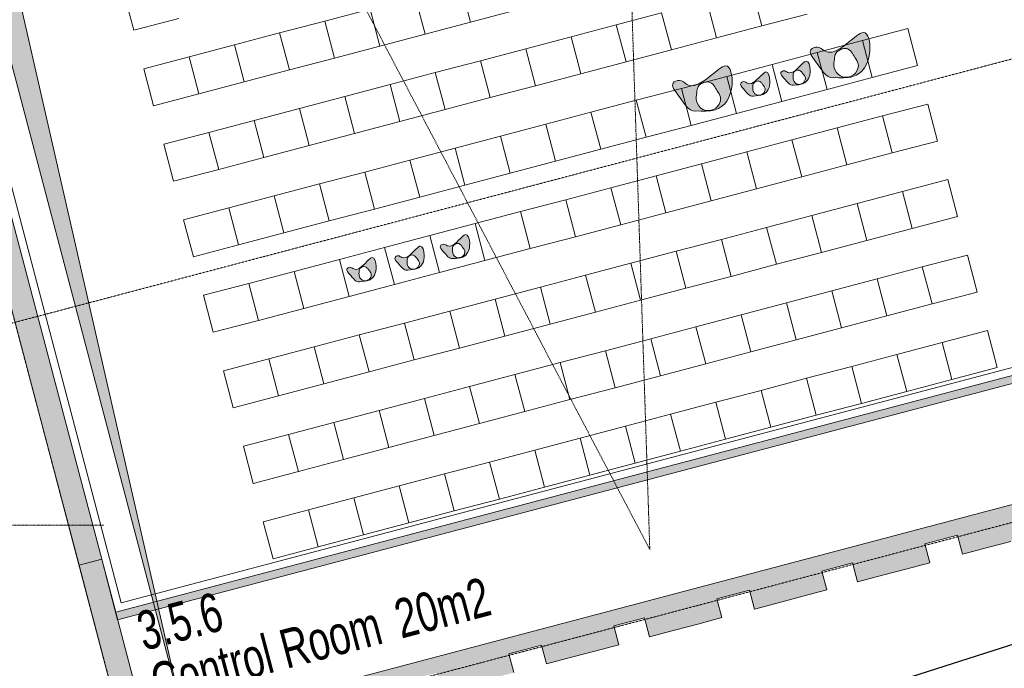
# Model space of a CAD drawing. Header units: millimetres. Extents: x -409347 to -76892, y 286088 to 1850972.
# Tile 326 of 364: x -219567 to -206947, y 1279518 to 1287825. Entities that reach past the tile are written whole.
import ezdxf

# ---------------------------------------------------------------- set-up
doc = ezdxf.new("R2010")
doc.units = ezdxf.units.MM
doc.linetypes.add('DGN Style 2', pattern=[3.08948, 1.853688, -1.235792])
doc.linetypes.add('DGN Style 4', pattern=[4.946257, 2.471584, -1.235792, 0.003089, -1.235792])
for name, color, linetype, lineweight in [('A_BU_CONCRETE_S_FILL', 7, 'Continuous', 0), ('A_BU_PIERCING-DOWN', 7, 'Continuous', 0), ('A_P_ALLG_RWO_X_X', 20, 'Continuous', 30), ('A_P_AUSA_STR_X_X', 251, 'Continuous', 0), ('A_P_ERSC_TRE_A_X', 251, 'Continuous', 0), ('A_P_WAND_BET_A_X', 25, 'Continuous', 0), ('A_P_WAND_BET_V_X', 131, 'DGN Style 2', 0), ('W_TEXT1', 251, 'Continuous', 13), ('Y_MENSCHEN (VOR GLAS)', 30, 'Continuous', 0), ('Z_RAUMSTEMPEL', 251, 'Continuous', 0)]:
    doc.layers.add(name, color=color, linetype=linetype, lineweight=lineweight)
doc.layers.add('A_P_ACHS_HAR_X_X', color=70, linetype='DGN Style 4', lineweight=0, transparency=0.7)
doc.styles.add('HPP200-25', font='arial.ttf', dxfattribs={"width": 0.7, "height": 0.5})

msp = doc.modelspace()

# ---------------------------------------------------------------- hatches: boundary and pattern name
at = {"layer": 'A_BU_CONCRETE_S_FILL', "ltscale": 4.744342, "extrusion": (0, 0, -1)}
msp.add_hatch(color=256, dxfattribs=at).paths.add_polyline_path([(210675, 1306280), (210861, 1306983), (210860, 1306983), (210931, 1307251), (210931, 1307251), (210957, 1307348), (211551, 1307191), (211525, 1307095), (211940, 1306985), (211966, 1307082), (212896, 1306836), (212871, 1306739), (213261, 1306636), (213287, 1306733), (214216, 1306488), (214191, 1306391), (214608, 1306281), (214633, 1306378), (215562, 1306132), (215536, 1306036), (215929, 1305932), (215954, 1306029), (216882, 1305784), (216856, 1305687), (217275, 1305577), (217301, 1305673), (218227, 1305429), (218202, 1305332), (218596, 1305228), (218622, 1305325), (219547, 1305080), (219522, 1304984), (219943, 1304873), (219968, 1304969), (220893, 1304725), (220867, 1304629), (221264, 1304524), (221289, 1304621), (222213, 1304377), (222187, 1304280), (222610, 1304168), (222636, 1304265), (223558, 1304022), (223533, 1303925), (223931, 1303820), (223956, 1303916), (224878, 1303673), (224852, 1303577), (225278, 1303464), (225303, 1303561), (226198, 1303325), (226172, 1303228), (226598, 1303116), (226624, 1303212), (227518, 1302976), (227492, 1302880), (227919, 1302767), (227936, 1302762), (227936, 1302555), (211266, 1306956), (210117, 1302604), (212298, 1302028), (212222, 1301738), (210041, 1302314), (205133, 1283721), (218337, 1280236), (219028, 1282853), (221364, 1291705), (221654, 1291629), (219318, 1282776), (218806, 1280839), (218516, 1280916), (218312, 1280139), (205108, 1283624), (204725, 1282174), (217929, 1278689), (218516, 1280916), (218806, 1280839), (218219, 1278612), (223209, 1277295), (223197, 1277247), (223526, 1277160), (223424, 1276773), (223095, 1276860), (223095, 1276860), (222837, 1276928), (222837, 1276928), (222532, 1277008), (222596, 1277250), (222168, 1277363), (222104, 1277121), (221770, 1277209), (221770, 1277209), (221517, 1277276), (221517, 1277276), (221211, 1277357), (221275, 1277599), (220848, 1277711), (220784, 1277470), (220465, 1277554), (220465, 1277554), (220196, 1277625), (220196, 1277625), (219891, 1277706), (219954, 1277947), (219528, 1278060), (219464, 1277818), (219130, 1277906), (219130, 1277906), (218876, 1277973), (218876, 1277973), (218570, 1278054), (218634, 1278296), (218208, 1278408), (218145, 1278167), (217810, 1278255), (217810, 1278255), (217530, 1278329), (217530, 1278329), (217223, 1278410), (217287, 1278652), (216889, 1278757), (216825, 1278515), (216489, 1278604), (216489, 1278604), (216210, 1278677), (216210, 1278677), (215902, 1278758), (215966, 1279000), (215543, 1279112), (215479, 1278870), (215143, 1278959), (215143, 1278959), (214864, 1279033), (214864, 1279033), (214556, 1279114), (214620, 1279356), (214223, 1279460), (214159, 1279219), (213823, 1279307), (213823, 1279307), (213543, 1279381), (213543, 1279381), (213235, 1279463), (213299, 1279704), (212878, 1279816), (212814, 1279574), (212477, 1279663), (212477, 1279663), (212197, 1279737), (212197, 1279737), (211888, 1279818), (211952, 1280060), (211558, 1280164), (211494, 1279922), (211156, 1280011), (211156, 1280011), (210877, 1280085), (210877, 1280085), (210567, 1280167), (210631, 1280409), (210212, 1280519), (210148, 1280277), (209810, 1280367), (209810, 1280367), (209531, 1280440), (209531, 1280440), (209221, 1280522), (209285, 1280764), (208892, 1280868), (208829, 1280626), (208490, 1280715), (208490, 1280715), (208210, 1280789), (208210, 1280789), (207900, 1280871), (207964, 1281113), (207547, 1281223), (207483, 1280981), (207144, 1281071), (207144, 1281071), (206864, 1281144), (206864, 1281144), (206553, 1281226), (206617, 1281468), (206227, 1281571), (206163, 1281329), (205824, 1281419), (205824, 1281419), (205544, 1281493), (205544, 1281493), (205233, 1281575), (205296, 1281817), (204881, 1281926), (204818, 1281685), (204477, 1281774), (204477, 1281774), (204224, 1281841), (204132, 1281866), (204354, 1282707), (204446, 1282683), (204453, 1282711), (204453, 1282711), (204649, 1283452), (204649, 1283452), (204716, 1283705), (204716, 1283705), (204795, 1284004), (204988, 1283953), (205097, 1284366), (204904, 1284417), (204997, 1284772), (204997, 1284772), (205064, 1285026), (205064, 1285026), (205143, 1285325), (205336, 1285274), (205445, 1285686), (205252, 1285737), (205346, 1286092), (205346, 1286092), (205413, 1286346), (205413, 1286346), (205492, 1286646), (205685, 1286595), (205793, 1287006), (205600, 1287057), (205690, 1287398), (205690, 1287398), (205761, 1287666), (205761, 1287666), (205841, 1287966), (206034, 1287915), (206142, 1288326), (205949, 1288376), (206043, 1288733), (206043, 1288733), (206110, 1288987), (206110, 1288987), (206189, 1289287), (206382, 1289236), (206490, 1289645), (206297, 1289696), (206391, 1290053), (206391, 1290053), (206465, 1290333), (206465, 1290333), (206545, 1290634), (206738, 1290583), (206838, 1290965), (206646, 1291016), (206740, 1291373), (206740, 1291373), (206814, 1291653), (206814, 1291653), (206893, 1291955), (207086, 1291904), (207194, 1292311), (207001, 1292362), (207095, 1292720), (207095, 1292720), (207169, 1292999), (207169, 1292999), (207249, 1293301), (207442, 1293250), (207542, 1293631), (207349, 1293681), (207444, 1294040), (207444, 1294040), (207518, 1294319), (207518, 1294319), (207598, 1294622), (207790, 1294571), (207897, 1294976), (207704, 1295027), (207799, 1295386), (207799, 1295386), (207873, 1295666), (207873, 1295666), (207953, 1295969), (208146, 1295918), (208245, 1296296), (208053, 1296347), (208148, 1296706), (208148, 1296706), (208221, 1296986), (208222, 1296986), (208302, 1297290), (208494, 1297239), (208601, 1297642), (208408, 1297692), (208503, 1298052), (208503, 1298052), (208577, 1298332), (208577, 1298332), (208657, 1298636), (208850, 1298585), (208949, 1298961), (208757, 1299012), (208852, 1299373), (208852, 1299373), (208925, 1299652), (208925, 1299652), (209006, 1299957), (209198, 1299906), (209304, 1300307), (209112, 1300358), (209207, 1300719), (209207, 1300719), (209281, 1300998), (209281, 1300998), (209361, 1301304), (209554, 1301253), (209652, 1301627), (209460, 1301678), (209556, 1302039), (209555, 1302039), (209629, 1302319), (209629, 1302319), (209710, 1302625), (209902, 1302574), (210008, 1302973), (209815, 1303023), (209911, 1303385), (209911, 1303385), (209978, 1303639), (209978, 1303639), (210059, 1303945), (210251, 1303895), (210356, 1304292), (210164, 1304343), (210259, 1304706), (210259, 1304706), (210326, 1304959), (210326, 1304959), (210407, 1305266), (210600, 1305216), (210704, 1305612), (210512, 1305663), (210608, 1306026), (210608, 1306026), (210675, 1306280)], flags=0)
at = {"layer": 'A_BU_PIERCING-DOWN'}
msp.add_hatch(color=256, dxfattribs=at).paths.add_polyline_path([(-217485, 1278968), (-222633, 1298473), (-210396, 1301703), (-221854, 1298058)])
at = {"layer": 'Y_MENSCHEN (VOR GLAS)', "linetype": 'Continuous', "transparency": 33554559, "extrusion": (0, 0, -1)}
h = msp.add_hatch(color=256, dxfattribs=at)
edge = h.paths.add_edge_path()
edge.add_spline(control_points=[(209137, 1287082), (209240, 1287078), (209316, 1287239), (209477, 1287433), (209332, 1287497), (209160, 1287314), (208954, 1287547), (208697, 1287714), (208628, 1287330), (208823, 1287057), (209054, 1287085), (209137, 1287082)], knot_values=[0, 0, 0, 0, 0.14717, 0.223427, 0.264495, 0.315541, 0.530984, 0.576721, 0.696815, 0.881374, 1, 1, 1, 1], degree=3, periodic=0)
edge = h.paths.add_edge_path(flags=16)
edge.add_spline(control_points=[(208940, 1287093), (208898, 1287103), (208831, 1287151), (208807, 1287263), (208862, 1287338), (208900, 1287413), (208965, 1287463), (209044, 1287451), (209115, 1287406), (209127, 1287308), (209142, 1287201), (209062, 1287091), (208975, 1287085), (208940, 1287093)], knot_values=[0, 0, 0, 0, 0.121659, 0.207681, 0.296391, 0.37264, 0.453094, 0.504047, 0.594724, 0.666593, 0.772199, 0.899184, 1, 1, 1, 1], degree=3, periodic=0)
h = msp.add_hatch(color=256, dxfattribs=at)
edge = h.paths.add_edge_path()
edge.add_spline(control_points=[(209648, 1286986), (209699, 1286978), (209745, 1287054), (209835, 1287142), (209766, 1287182), (209671, 1287100), (209581, 1287227), (209462, 1287323), (209408, 1287136), (209490, 1286990), (209606, 1286992), (209648, 1286986)], knot_values=[0, 0, 0, 0, 0.14717, 0.223427, 0.264495, 0.315541, 0.530984, 0.576721, 0.696815, 0.881374, 1, 1, 1, 1], degree=3, periodic=0)
edge = h.paths.add_edge_path(flags=16)
edge.add_spline(control_points=[(209550, 1287002), (209530, 1287009), (209499, 1287036), (209493, 1287093), (209525, 1287127), (209547, 1287163), (209582, 1287184), (209621, 1287174), (209654, 1287148), (209654, 1287099), (209656, 1287045), (209611, 1286994), (209567, 1286996), (209550, 1287002)], knot_values=[0, 0, 0, 0, 0.121659, 0.207681, 0.296391, 0.37264, 0.453094, 0.504047, 0.594724, 0.666593, 0.772199, 0.899184, 1, 1, 1, 1], degree=3, periodic=0)
h = msp.add_hatch(color=256, dxfattribs=at)
edge = h.paths.add_edge_path()
edge.add_spline(control_points=[(210902, 1286655), (211005, 1286650), (211081, 1286812), (211242, 1287005), (211097, 1287069), (210925, 1286886), (210719, 1287120), (210462, 1287287), (210393, 1286903), (210588, 1286630), (210819, 1286658), (210902, 1286655)], knot_values=[0, 0, 0, 0, 0.14717, 0.223427, 0.264495, 0.315541, 0.530984, 0.576721, 0.696815, 0.881374, 1, 1, 1, 1], degree=3, periodic=0)
edge = h.paths.add_edge_path(flags=16)
edge.add_spline(control_points=[(210705, 1286666), (210663, 1286675), (210596, 1286723), (210572, 1286835), (210628, 1286910), (210665, 1286986), (210730, 1287036), (210809, 1287023), (210880, 1286978), (210892, 1286881), (210907, 1286774), (210827, 1286663), (210740, 1286658), (210705, 1286666)], knot_values=[0, 0, 0, 0, 0.121659, 0.207681, 0.296391, 0.37264, 0.453094, 0.504047, 0.594724, 0.666593, 0.772199, 0.899184, 1, 1, 1, 1], degree=3, periodic=0)
h = msp.add_hatch(color=256, dxfattribs=at)
edge = h.paths.add_edge_path()
edge.add_spline(control_points=[(210164, 1286847), (210215, 1286839), (210261, 1286915), (210351, 1287003), (210282, 1287043), (210187, 1286961), (210097, 1287088), (209978, 1287184), (209924, 1286997), (210006, 1286851), (210122, 1286853), (210164, 1286847)], knot_values=[0, 0, 0, 0, 0.14717, 0.223427, 0.264495, 0.315541, 0.530984, 0.576721, 0.696815, 0.881374, 1, 1, 1, 1], degree=3, periodic=0)
edge = h.paths.add_edge_path(flags=16)
edge.add_spline(control_points=[(210066, 1286863), (210046, 1286870), (210015, 1286897), (210009, 1286954), (210041, 1286988), (210063, 1287024), (210098, 1287045), (210137, 1287035), (210170, 1287009), (210170, 1286960), (210173, 1286906), (210127, 1286855), (210083, 1286857), (210066, 1286863)], knot_values=[0, 0, 0, 0, 0.121659, 0.207681, 0.296391, 0.37264, 0.453094, 0.504047, 0.594724, 0.666593, 0.772199, 0.899184, 1, 1, 1, 1], degree=3, periodic=0)
h = msp.add_hatch(color=256, dxfattribs=at)
edge = h.paths.add_edge_path()
edge.add_spline(control_points=[(214013, 1284765), (214064, 1284757), (214110, 1284834), (214200, 1284921), (214131, 1284961), (214036, 1284879), (213946, 1285006), (213827, 1285102), (213773, 1284915), (213855, 1284769), (213971, 1284771), (214013, 1284765)], knot_values=[0, 0, 0, 0, 0.14717, 0.223427, 0.264495, 0.315541, 0.530984, 0.576721, 0.696815, 0.881374, 1, 1, 1, 1], degree=3, periodic=0)
edge = h.paths.add_edge_path(flags=16)
edge.add_spline(control_points=[(213915, 1284781), (213895, 1284788), (213864, 1284815), (213858, 1284872), (213890, 1284906), (213912, 1284942), (213947, 1284964), (213986, 1284953), (214019, 1284927), (214019, 1284878), (214021, 1284824), (213976, 1284773), (213932, 1284775), (213915, 1284781)], knot_values=[0, 0, 0, 0, 0.121659, 0.207681, 0.296391, 0.37264, 0.453094, 0.504047, 0.594724, 0.666593, 0.772199, 0.899184, 1, 1, 1, 1], degree=3, periodic=0)
h = msp.add_hatch(color=256, dxfattribs=at)
edge = h.paths.add_edge_path()
edge.add_spline(control_points=[(214594, 1284617), (214646, 1284610), (214692, 1284686), (214782, 1284774), (214713, 1284813), (214618, 1284731), (214528, 1284858), (214409, 1284955), (214355, 1284768), (214437, 1284621), (214553, 1284623), (214594, 1284617)], knot_values=[0, 0, 0, 0, 0.14717, 0.223427, 0.264495, 0.315541, 0.530984, 0.576721, 0.696815, 0.881374, 1, 1, 1, 1], degree=3, periodic=0)
edge = h.paths.add_edge_path(flags=16)
edge.add_spline(control_points=[(214497, 1284633), (214477, 1284640), (214446, 1284667), (214440, 1284724), (214471, 1284759), (214494, 1284794), (214529, 1284816), (214568, 1284805), (214601, 1284779), (214601, 1284730), (214603, 1284676), (214558, 1284625), (214514, 1284628), (214497, 1284633)], knot_values=[0, 0, 0, 0, 0.121659, 0.207681, 0.296391, 0.37264, 0.453094, 0.504047, 0.594724, 0.666593, 0.772199, 0.899184, 1, 1, 1, 1], degree=3, periodic=0)
h = msp.add_hatch(color=256, dxfattribs=at)
edge = h.paths.add_edge_path()
edge.add_spline(control_points=[(215211, 1284469), (215262, 1284462), (215308, 1284538), (215399, 1284626), (215330, 1284665), (215235, 1284583), (215145, 1284711), (215026, 1284807), (214971, 1284620), (215054, 1284474), (215170, 1284476), (215211, 1284469)], knot_values=[0, 0, 0, 0, 0.14717, 0.223427, 0.264495, 0.315541, 0.530984, 0.576721, 0.696815, 0.881374, 1, 1, 1, 1], degree=3, periodic=0)
edge = h.paths.add_edge_path(flags=16)
edge.add_spline(control_points=[(215114, 1284486), (215093, 1284492), (215063, 1284520), (215057, 1284577), (215088, 1284611), (215111, 1284647), (215145, 1284668), (215184, 1284658), (215217, 1284632), (215218, 1284582), (215220, 1284529), (215174, 1284478), (215130, 1284480), (215114, 1284486)], knot_values=[0, 0, 0, 0, 0.121659, 0.207681, 0.296391, 0.37264, 0.453094, 0.504047, 0.594724, 0.666593, 0.772199, 0.899184, 1, 1, 1, 1], degree=3, periodic=0)

# ---------------------------------------------------------------- linework, layer by layer
at = {"layer": 'A_BU_CONCRETE_S_FILL', "transparency": 33554559}
for q in [(-223122, 1298758), (-205261, 1283791)]:
    msp.add_line((-218266, 1280358), q, dxfattribs=at)
at = {"layer": 'A_BU_CONCRETE_S_FILL', "ltscale": 4.744342}
for p, q in [((-219028, 1282853), (-221364, 1291705)), ((-221654, 1291629), (-219318, 1282776)), ((-205133, 1283721), (-218337, 1280236)), ((-218312, 1280139), (-205108, 1283624)), ((-218337, 1280236), (-219028, 1282853)), ((-219318, 1282776), (-218807, 1280839)), ((-204725, 1282174), (-217929, 1278689)), ((-207964, 1281113), (-207547, 1281223)), ((-207547, 1281223), (-207483, 1280981)), ((-207900, 1280871), (-207964, 1281113)), ((-207483, 1280981), (-207144, 1281071)), ((-207144, 1281071), (-206864, 1281144)), ((-207144, 1281071), (-207144, 1281071)), ((-218807, 1280839), (-218516, 1280916)), ((-218516, 1280916), (-218807, 1280839)), ((-218807, 1280839), (-218219, 1278612)), ((-218516, 1280916), (-218312, 1280139)), ((-217929, 1278689), (-218516, 1280916)), ((-209285, 1280764), (-208892, 1280868)), ((-208892, 1280868), (-208829, 1280626)), ((-208210, 1280789), (-207900, 1280871)), ((-209221, 1280522), (-209285, 1280764)), ((-208829, 1280626), (-208490, 1280715)), ((-208490, 1280715), (-208210, 1280789)), ((-208490, 1280715), (-208490, 1280715)), ((-208210, 1280789), (-208210, 1280789)), ((-210631, 1280409), (-210212, 1280519)), ((-210212, 1280519), (-210148, 1280277)), ((-209810, 1280367), (-209531, 1280440)), ((-209531, 1280440), (-209221, 1280522)), ((-209531, 1280440), (-209531, 1280440)), ((-210567, 1280167), (-210631, 1280409)), ((-210148, 1280277), (-209810, 1280367)), ((-209810, 1280367), (-209810, 1280367)), ((-211952, 1280060), (-211558, 1280164)), ((-211558, 1280164), (-211494, 1279922)), ((-211156, 1280011), (-210877, 1280085)), ((-210877, 1280085), (-210567, 1280167)), ((-210877, 1280085), (-210877, 1280085)), ((-211888, 1279818), (-211952, 1280060)), ((-211494, 1279922), (-211156, 1280011)), ((-211156, 1280011), (-211156, 1280011)), ((-213299, 1279704), (-212878, 1279816)), ((-212878, 1279816), (-212814, 1279574)), ((-212197, 1279737), (-211888, 1279818)), ((-213235, 1279463), (-213299, 1279704)), ((-212477, 1279663), (-212197, 1279737)), ((-212197, 1279737), (-212197, 1279737)), ((-212814, 1279574), (-212477, 1279663)), ((-212477, 1279663), (-212477, 1279663))]:
    msp.add_line(p, q, dxfattribs=at)
at = {"layer": 'A_BU_CONCRETE_S_FILL', "color": 252, "ltscale": 16.48958, "true_color": 0x939598, "transparency": 33554559}
for p, q in [((-213790, 1287794), (-213915, 1288267)), ((-213915, 1288267), (-213790, 1287794)), ((-218106, 1287689), (-218231, 1288162)), ((-210054, 1287745), (-210179, 1288219)), ((-210179, 1288219), (-210054, 1287745)), ((-214370, 1287640), (-214495, 1288114)), ((-214495, 1288114), (-214370, 1287640)), ((-210634, 1287592), (-210759, 1288066)), ((-210759, 1288066), (-210634, 1287592)), ((-215656, 1287808), (-215075, 1287961)), ((-214950, 1287487), (-215075, 1287961)), ((-215075, 1287961), (-214950, 1287487)), ((-213210, 1287947), (-213790, 1287794)), ((-211920, 1287760), (-211339, 1287913)), ((-211214, 1287439), (-211339, 1287913)), ((-211339, 1287913), (-211214, 1287439)), ((-209474, 1287898), (-210054, 1287745)), ((-217526, 1287842), (-218106, 1287689)), ((-216236, 1287655), (-215656, 1287808)), ((-215531, 1287334), (-215656, 1287808)), ((-215656, 1287808), (-215531, 1287334)), ((-213790, 1287794), (-214370, 1287640)), ((-212500, 1287607), (-211920, 1287760)), ((-211795, 1287286), (-211920, 1287760)), ((-211920, 1287760), (-211795, 1287286)), ((-216816, 1287502), (-216236, 1287655)), ((-216236, 1287655), (-216111, 1287181)), ((-216111, 1287181), (-216236, 1287655)), ((-214370, 1287640), (-214950, 1287487)), ((-210054, 1287745), (-210634, 1287592)), ((-208764, 1287558), (-208184, 1287712)), ((-208184, 1287712), (-208059, 1287238)), ((-213080, 1287454), (-212500, 1287607)), ((-212375, 1287133), (-212500, 1287607)), ((-212500, 1287607), (-212375, 1287133)), ((-210634, 1287592), (-211214, 1287439)), ((-209344, 1287405), (-208764, 1287558)), ((-208764, 1287558), (-208639, 1287085)), ((-208639, 1287085), (-208764, 1287558)), ((-217396, 1287349), (-216816, 1287502)), ((-216691, 1287028), (-216816, 1287502)), ((-216816, 1287502), (-216691, 1287028)), ((-214950, 1287487), (-215531, 1287334)), ((-213660, 1287300), (-213080, 1287454)), ((-213080, 1287454), (-212955, 1286980)), ((-212955, 1286980), (-213080, 1287454)), ((-211214, 1287439), (-211795, 1287286)), ((-209924, 1287252), (-209344, 1287405)), ((-209219, 1286932), (-209344, 1287405)), ((-209344, 1287405), (-209219, 1286932)), ((-217976, 1287196), (-217396, 1287349)), ((-217271, 1286875), (-217396, 1287349)), ((-217396, 1287349), (-217271, 1286875)), ((-215531, 1287334), (-216111, 1287181)), ((-214240, 1287147), (-213660, 1287300)), ((-213535, 1286827), (-213660, 1287300)), ((-213660, 1287300), (-213535, 1286827)), ((-211795, 1287286), (-212375, 1287133)), ((-217851, 1286722), (-217976, 1287196)), ((-216111, 1287181), (-216691, 1287028)), ((-214820, 1286994), (-214240, 1287147)), ((-214115, 1286674), (-214240, 1287147)), ((-214240, 1287147), (-214115, 1286674)), ((-212375, 1287133), (-212955, 1286980)), ((-210504, 1287099), (-209924, 1287252)), ((-209799, 1286778), (-209924, 1287252)), ((-209924, 1287252), (-209799, 1286778)), ((-208059, 1287238), (-208639, 1287085)), ((-216691, 1287028), (-217271, 1286875)), ((-211084, 1286946), (-210504, 1287099)), ((-210379, 1286625), (-210504, 1287099)), ((-210504, 1287099), (-210379, 1286625)), ((-208639, 1287085), (-209219, 1286932)), ((-215400, 1286841), (-214820, 1286994)), ((-214695, 1286520), (-214820, 1286994)), ((-214820, 1286994), (-214695, 1286520)), ((-212955, 1286980), (-213535, 1286827)), ((-211664, 1286793), (-211084, 1286946)), ((-210959, 1286472), (-211084, 1286946)), ((-211084, 1286946), (-210959, 1286472)), ((-209219, 1286932), (-209799, 1286778)), ((-217271, 1286875), (-217851, 1286722)), ((-215981, 1286688), (-215400, 1286841)), ((-215275, 1286367), (-215400, 1286841)), ((-215400, 1286841), (-215275, 1286367)), ((-213535, 1286827), (-214115, 1286674)), ((-212245, 1286640), (-211664, 1286793)), ((-211539, 1286319), (-211664, 1286793)), ((-211664, 1286793), (-211539, 1286319)), ((-209799, 1286778), (-210379, 1286625)), ((-216561, 1286535), (-215981, 1286688)), ((-215981, 1286688), (-215855, 1286214)), ((-215855, 1286214), (-215981, 1286688)), ((-214115, 1286674), (-214695, 1286520)), ((-212825, 1286487), (-212245, 1286640)), ((-212119, 1286166), (-212245, 1286640)), ((-212245, 1286640), (-212119, 1286166)), ((-210379, 1286625), (-210959, 1286472)), ((-208509, 1286592), (-207928, 1286745)), ((-207928, 1286745), (-207803, 1286271)), ((-217141, 1286382), (-216561, 1286535)), ((-216436, 1286061), (-216561, 1286535)), ((-216561, 1286535), (-216436, 1286061)), ((-214695, 1286520), (-215275, 1286367)), ((-209089, 1286438), (-208509, 1286592)), ((-208509, 1286592), (-208384, 1286118)), ((-208384, 1286118), (-208509, 1286592)), ((-217721, 1286229), (-217141, 1286382)), ((-217016, 1285908), (-217141, 1286382)), ((-217141, 1286382), (-217016, 1285908)), ((-213405, 1286334), (-212825, 1286487)), ((-212825, 1286487), (-212700, 1286013)), ((-212700, 1286013), (-212825, 1286487)), ((-210959, 1286472), (-211539, 1286319)), ((-209669, 1286285), (-209089, 1286438)), ((-208964, 1285965), (-209089, 1286438)), ((-209089, 1286438), (-208964, 1285965)), ((-215275, 1286367), (-215855, 1286214)), ((-213985, 1286180), (-213405, 1286334)), ((-213280, 1285860), (-213405, 1286334)), ((-213405, 1286334), (-213280, 1285860)), ((-211539, 1286319), (-212119, 1286166)), ((-210249, 1286132), (-209669, 1286285)), ((-209544, 1285812), (-209669, 1286285)), ((-209669, 1286285), (-209544, 1285812)), ((-207803, 1286271), (-208384, 1286118)), ((-217596, 1285755), (-217721, 1286229)), ((-215855, 1286214), (-216436, 1286061)), ((-214565, 1286027), (-213985, 1286180)), ((-213860, 1285707), (-213985, 1286180)), ((-213985, 1286180), (-213860, 1285707)), ((-212119, 1286166), (-212700, 1286013)), ((-210829, 1285979), (-210249, 1286132)), ((-210124, 1285658), (-210249, 1286132)), ((-210249, 1286132), (-210124, 1285658)), ((-216436, 1286061), (-217016, 1285908)), ((-215145, 1285874), (-214565, 1286027)), ((-214440, 1285554), (-214565, 1286027)), ((-214565, 1286027), (-214440, 1285554)), ((-212700, 1286013), (-213280, 1285860)), ((-208384, 1286118), (-208964, 1285965)), ((-217016, 1285908), (-217596, 1285755)), ((-215725, 1285721), (-215145, 1285874)), ((-215020, 1285400), (-215145, 1285874)), ((-215145, 1285874), (-215020, 1285400)), ((-211409, 1285826), (-210829, 1285979)), ((-210704, 1285505), (-210829, 1285979)), ((-210829, 1285979), (-210704, 1285505)), ((-208964, 1285965), (-209544, 1285812)), ((-213280, 1285860), (-213860, 1285707)), ((-211989, 1285673), (-211409, 1285826)), ((-211284, 1285352), (-211409, 1285826)), ((-211409, 1285826), (-211284, 1285352)), ((-209544, 1285812), (-210124, 1285658)), ((-208253, 1285625), (-207673, 1285778)), ((-207673, 1285778), (-207548, 1285304)), ((-216305, 1285568), (-215725, 1285721)), ((-215725, 1285721), (-215600, 1285247)), ((-215600, 1285247), (-215725, 1285721)), ((-213860, 1285707), (-214440, 1285554)), ((-212569, 1285520), (-211989, 1285673)), ((-211864, 1285199), (-211989, 1285673)), ((-211989, 1285673), (-211864, 1285199)), ((-210124, 1285658), (-210704, 1285505)), ((-208833, 1285472), (-208253, 1285625)), ((-208253, 1285625), (-208128, 1285151)), ((-208128, 1285151), (-208253, 1285625)), ((-216886, 1285415), (-216305, 1285568)), ((-216180, 1285094), (-216305, 1285568)), ((-216305, 1285568), (-216180, 1285094)), ((-214440, 1285554), (-215020, 1285400)), ((-213150, 1285367), (-212569, 1285520)), ((-212569, 1285520), (-212444, 1285046)), ((-212444, 1285046), (-212569, 1285520)), ((-210704, 1285505), (-211284, 1285352)), ((-217466, 1285262), (-216886, 1285415)), ((-216761, 1284941), (-216886, 1285415)), ((-216886, 1285415), (-216761, 1284941)), ((-215020, 1285400), (-215600, 1285247)), ((-213730, 1285214), (-213150, 1285367)), ((-213025, 1284893), (-213150, 1285367)), ((-213150, 1285367), (-213025, 1284893)), ((-209414, 1285318), (-208833, 1285472)), ((-208708, 1284998), (-208833, 1285472)), ((-208833, 1285472), (-208708, 1284998)), ((-217341, 1284788), (-217466, 1285262)), ((-215600, 1285247), (-216180, 1285094)), ((-211284, 1285352), (-211864, 1285199)), ((-209994, 1285165), (-209414, 1285318)), ((-209289, 1284845), (-209414, 1285318)), ((-209414, 1285318), (-209289, 1284845)), ((-207548, 1285304), (-208128, 1285151)), ((-214310, 1285060), (-213730, 1285214)), ((-213605, 1284740), (-213730, 1285214)), ((-213730, 1285214), (-213605, 1284740)), ((-211864, 1285199), (-212444, 1285046)), ((-210574, 1285012), (-209994, 1285165)), ((-209869, 1284692), (-209994, 1285165)), ((-209994, 1285165), (-209869, 1284692)), ((-208128, 1285151), (-208708, 1284998)), ((-216180, 1285094), (-216761, 1284941)), ((-214890, 1284907), (-214310, 1285060)), ((-214185, 1284587), (-214310, 1285060)), ((-214310, 1285060), (-214185, 1284587)), ((-212444, 1285046), (-213025, 1284893)), ((-211154, 1284859), (-210574, 1285012)), ((-210449, 1284538), (-210574, 1285012)), ((-210574, 1285012), (-210449, 1284538)), ((-208708, 1284998), (-209289, 1284845)), ((-216761, 1284941), (-217341, 1284788)), ((-215470, 1284754), (-214890, 1284907)), ((-214765, 1284434), (-214890, 1284907)), ((-214890, 1284907), (-214765, 1284434)), ((-213025, 1284893), (-213605, 1284740)), ((-211734, 1284706), (-211154, 1284859)), ((-211029, 1284385), (-211154, 1284859)), ((-211154, 1284859), (-211029, 1284385)), ((-216050, 1284601), (-215470, 1284754)), ((-215470, 1284754), (-215345, 1284280)), ((-215345, 1284280), (-215470, 1284754)), ((-213605, 1284740), (-214185, 1284587)), ((-209289, 1284845), (-209869, 1284692)), ((-207998, 1284658), (-207418, 1284811)), ((-207418, 1284811), (-207293, 1284337)), ((-212314, 1284553), (-211734, 1284706)), ((-211609, 1284232), (-211734, 1284706)), ((-211734, 1284706), (-211609, 1284232)), ((-209869, 1284692), (-210449, 1284538)), ((-208578, 1284505), (-207998, 1284658)), ((-207998, 1284658), (-207873, 1284184)), ((-207873, 1284184), (-207998, 1284658)), ((-216630, 1284448), (-216050, 1284601)), ((-215925, 1284127), (-216050, 1284601)), ((-216050, 1284601), (-215925, 1284127)), ((-214185, 1284587), (-214765, 1284434)), ((-212894, 1284400), (-212314, 1284553)), ((-212314, 1284553), (-212189, 1284079)), ((-212189, 1284079), (-212314, 1284553)), ((-210449, 1284538), (-211029, 1284385)), ((-209158, 1284352), (-208578, 1284505)), ((-208453, 1284031), (-208578, 1284505)), ((-208578, 1284505), (-208453, 1284031)), ((-217211, 1284295), (-216630, 1284448)), ((-216505, 1283974), (-216630, 1284448)), ((-216630, 1284448), (-216505, 1283974)), ((-214765, 1284434), (-215345, 1284280)), ((-213475, 1284247), (-212894, 1284400)), ((-212769, 1283926), (-212894, 1284400)), ((-212894, 1284400), (-212769, 1283926)), ((-211029, 1284385), (-211609, 1284232)), ((-217086, 1283821), (-217211, 1284295)), ((-215345, 1284280), (-215925, 1284127)), ((-214055, 1284094), (-213475, 1284247)), ((-213350, 1283773), (-213475, 1284247)), ((-213475, 1284247), (-213350, 1283773)), ((-211609, 1284232), (-212189, 1284079)), ((-209739, 1284198), (-209158, 1284352)), ((-209033, 1283878), (-209158, 1284352)), ((-209158, 1284352), (-209033, 1283878)), ((-207293, 1284337), (-207873, 1284184)), ((-215925, 1284127), (-216505, 1283974)), ((-210319, 1284045), (-209739, 1284198)), ((-209614, 1283725), (-209739, 1284198)), ((-209739, 1284198), (-209614, 1283725)), ((-207873, 1284184), (-208453, 1284031)), ((-216505, 1283974), (-217086, 1283821)), ((-214635, 1283940), (-214055, 1284094)), ((-213930, 1283620), (-214055, 1284094)), ((-214055, 1284094), (-213930, 1283620)), ((-212189, 1284079), (-212769, 1283926)), ((-210899, 1283892), (-210319, 1284045)), ((-210194, 1283572), (-210319, 1284045)), ((-210319, 1284045), (-210194, 1283572)), ((-208453, 1284031), (-209033, 1283878)), ((-215215, 1283787), (-214635, 1283940)), ((-214510, 1283467), (-214635, 1283940)), ((-214635, 1283940), (-214510, 1283467)), ((-212769, 1283926), (-213350, 1283773)), ((-211479, 1283739), (-210899, 1283892)), ((-210774, 1283418), (-210899, 1283892)), ((-210899, 1283892), (-210774, 1283418)), ((-209033, 1283878), (-209614, 1283725)), ((-215795, 1283634), (-215215, 1283787)), ((-215215, 1283787), (-215090, 1283314)), ((-215090, 1283314), (-215215, 1283787)), ((-213350, 1283773), (-213930, 1283620)), ((-212059, 1283586), (-211479, 1283739)), ((-211354, 1283265), (-211479, 1283739)), ((-211479, 1283739), (-211354, 1283265)), ((-209614, 1283725), (-210194, 1283572)), ((-216375, 1283481), (-215795, 1283634)), ((-215670, 1283160), (-215795, 1283634)), ((-215795, 1283634), (-215670, 1283160)), ((-213930, 1283620), (-214510, 1283467)), ((-216955, 1283328), (-216375, 1283481)), ((-216250, 1283007), (-216375, 1283481)), ((-216375, 1283481), (-216250, 1283007)), ((-212639, 1283433), (-212059, 1283586)), ((-212059, 1283586), (-211934, 1283112)), ((-211934, 1283112), (-212059, 1283586)), ((-210194, 1283572), (-210774, 1283418)), ((-214510, 1283467), (-215090, 1283314)), ((-213219, 1283280), (-212639, 1283433)), ((-212514, 1282959), (-212639, 1283433)), ((-212639, 1283433), (-212514, 1282959)), ((-210774, 1283418), (-211354, 1283265)), ((-216830, 1282854), (-216955, 1283328)), ((-215090, 1283314), (-215670, 1283160)), ((-213800, 1283127), (-213219, 1283280)), ((-213094, 1282806), (-213219, 1283280)), ((-213219, 1283280), (-213094, 1282806)), ((-211354, 1283265), (-211934, 1283112)), ((-215670, 1283160), (-216250, 1283007)), ((-214380, 1282974), (-213800, 1283127)), ((-213674, 1282653), (-213800, 1283127)), ((-213800, 1283127), (-213674, 1282653)), ((-211934, 1283112), (-212514, 1282959)), ((-216250, 1283007), (-216830, 1282854)), ((-214960, 1282820), (-214380, 1282974)), ((-214255, 1282500), (-214380, 1282974)), ((-214380, 1282974), (-214255, 1282500)), ((-212514, 1282959), (-213094, 1282806)), ((-215540, 1282667), (-214960, 1282820)), ((-214960, 1282820), (-214835, 1282347)), ((-214835, 1282347), (-214960, 1282820)), ((-213094, 1282806), (-213674, 1282653)), ((-216120, 1282514), (-215540, 1282667)), ((-215415, 1282194), (-215540, 1282667)), ((-215540, 1282667), (-215415, 1282194)), ((-213674, 1282653), (-214255, 1282500)), ((-216700, 1282361), (-216120, 1282514)), ((-215995, 1282040), (-216120, 1282514)), ((-216120, 1282514), (-215995, 1282040)), ((-214255, 1282500), (-214835, 1282347)), ((-216575, 1281887), (-216700, 1282361)), ((-214835, 1282347), (-215415, 1282194)), ((-215415, 1282194), (-215995, 1282040)), ((-215995, 1282040), (-216575, 1281887))]:
    msp.add_line(p, q, dxfattribs=at)
at = {"layer": 'A_BU_CONCRETE_S_FILL', "color": 252, "ltscale": 16.48958, "true_color": 0x939598}
for p, q in [((-207743, 1283691), (-207163, 1283844)), ((-207163, 1283844), (-207038, 1283370)), ((-208323, 1283538), (-207743, 1283691)), ((-207618, 1283217), (-207743, 1283691)), ((-207743, 1283691), (-207618, 1283217)), ((-208903, 1283385), (-208323, 1283538)), ((-208323, 1283538), (-208198, 1283064)), ((-208198, 1283064), (-208323, 1283538)), ((-209483, 1283232), (-208903, 1283385)), ((-208903, 1283385), (-208778, 1282911)), ((-208778, 1282911), (-208903, 1283385)), ((-207038, 1283370), (-207618, 1283217)), ((-210064, 1283078), (-209483, 1283232)), ((-209483, 1283232), (-209358, 1282758)), ((-209358, 1282758), (-209483, 1283232)), ((-207618, 1283217), (-208198, 1283064)), ((-210644, 1282925), (-210064, 1283078)), ((-210064, 1283078), (-209938, 1282605)), ((-209938, 1282605), (-210064, 1283078)), ((-208198, 1283064), (-208778, 1282911)), ((-211224, 1282772), (-210644, 1282925)), ((-210644, 1282925), (-210519, 1282452)), ((-210519, 1282452), (-210644, 1282925)), ((-208778, 1282911), (-209358, 1282758)), ((-211804, 1282619), (-211224, 1282772)), ((-211224, 1282772), (-211099, 1282298)), ((-211099, 1282298), (-211224, 1282772)), ((-209358, 1282758), (-209938, 1282605)), ((-212384, 1282466), (-211804, 1282619)), ((-211804, 1282619), (-211679, 1282145)), ((-211679, 1282145), (-211804, 1282619)), ((-209938, 1282605), (-210519, 1282452)), ((-212964, 1282313), (-212384, 1282466)), ((-212384, 1282466), (-212259, 1281992)), ((-212259, 1281992), (-212384, 1282466)), ((-210519, 1282452), (-211099, 1282298)), ((-213544, 1282160), (-212964, 1282313)), ((-212964, 1282313), (-212839, 1281839)), ((-212839, 1281839), (-212964, 1282313)), ((-211099, 1282298), (-211679, 1282145)), ((-214124, 1282007), (-213544, 1282160)), ((-213544, 1282160), (-213419, 1281686)), ((-213419, 1281686), (-213544, 1282160)), ((-211679, 1282145), (-212259, 1281992)), ((-214705, 1281854), (-214124, 1282007)), ((-214124, 1282007), (-213999, 1281533)), ((-213999, 1281533), (-214124, 1282007)), ((-212259, 1281992), (-212839, 1281839)), ((-215285, 1281700), (-214705, 1281854)), ((-214580, 1281380), (-214705, 1281854)), ((-214705, 1281854), (-214580, 1281380)), ((-212839, 1281839), (-213419, 1281686)), ((-215865, 1281547), (-215285, 1281700)), ((-215285, 1281700), (-215160, 1281227)), ((-215160, 1281227), (-215285, 1281700)), ((-213419, 1281686), (-213999, 1281533)), ((-216445, 1281394), (-215865, 1281547)), ((-215865, 1281547), (-215740, 1281074)), ((-215740, 1281074), (-215865, 1281547)), ((-213999, 1281533), (-214580, 1281380)), ((-216320, 1280920), (-216445, 1281394)), ((-214580, 1281380), (-215160, 1281227)), ((-215160, 1281227), (-215740, 1281074)), ((-215740, 1281074), (-216320, 1280920))]:
    msp.add_line(p, q, dxfattribs=at)
at = {"layer": 'A_BU_PIERCING-DOWN'}
for p, q in [((-222633, 1298473), (-217485, 1278968)), ((-217485, 1278968), (-221854, 1298058))]:
    msp.add_line(p, q, dxfattribs=at)
at = {"layer": 'A_P_ACHS_HAR_X_X', "ltscale": 0.000466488, "transparency": 33554477}
for p, q in [((-226218, 1308919), (-216434, 1271849)), ((-196203, 1290132), (-222291, 1283246)), ((-194436, 1284662), (-228135, 1275768)), ((-218489, 1281350), (-308489, 1281350))]:
    msp.add_line(p, q, dxfattribs=at)
at = {"layer": 'A_P_ALLG_RWO_X_X', "ltscale": 0.01}
msp.add_lwpolyline([(-299745, 1340273), (-299084, 1312338), (-295968, 1312345), (-296277, 1279204), (-262946, 1279288), (-262947, 1280042), (-247230, 1280212), (-224684, 1281100), (-223942, 1277761), (-223416, 1275855), (-216580, 1276717), (-198124, 1282612), (-204829, 1310223), (-209813, 1308967), (-209539, 1307618), (-225725, 1303346), (-227528, 1341854)], dxfattribs=at)
at = {"layer": 'A_P_AUSA_STR_X_X', "ltscale": 0.01, "transparency": 33554585}
msp.add_3dface([(-204191, 1282087), (-209295, 1301425), (-203493, 1302956), (-198390, 1283618)], dxfattribs=at)
at = {"layer": 'A_P_ERSC_TRE_A_X', "linetype": 'Continuous', "transparency": 33554559}
msp.add_line((-222465, 1294700), (-218239, 1278690), dxfattribs=at)
at = {"layer": 'A_P_WAND_BET_A_X', "ltscale": 0.01}
msp.add_3dface([(-409347, 1850972), (-87526, 1850972), (-87526, 286088), (-409347, 286088)], dxfattribs=at)
at = {"layer": 'A_P_WAND_BET_V_X', "ltscale": 4.744342, "transparency": 33554559}
for q in [(-212151, 1300965), (-220714, 1298573)]:
    msp.add_line((-211491, 1281040), q, dxfattribs=at)
at = {"layer": 'A_P_WAND_BET_V_X'}
msp.add_3dface([(-393846, 1377501), (-393839, 1242491), (-110945, 1242506), (-110952, 1377516)], dxfattribs=at)
at = {"layer": 'Y_MENSCHEN (VOR GLAS)', "linetype": 'DGN Style 2', "lineweight": 13, "transparency": 33554559}
msp.add_open_spline([(-229792, 1277280), (-226581, 1278453), (-221435, 1280233), (-222558, 1283689), (-225584, 1287573), (-223014, 1290338), (-222958, 1291933), (-220671, 1293131), (-217352, 1293059)], degree=3, dxfattribs=at)
at = {"layer": 'Y_MENSCHEN (VOR GLAS)', "transparency": 33554559}
for points, start_tangent, end_tangent in [([(-209137, 1287082), (-209366, 1287291), (-209426, 1287441), (-209346, 1287475), (-209251, 1287425), (-208840, 1287619), (-208753, 1287662), (-208672, 1287422), (-208887, 1287097), (-209137, 1287082)], (-0.999091, -0.042622), (-0.999091, -0.042622)), ([(-208940, 1287093), (-208837, 1287169), (-208820, 1287258), (-208862, 1287342), (-208905, 1287409), (-208976, 1287456), (-209029, 1287450), (-209107, 1287394), (-209125, 1287321), (-209127, 1287210), (-209046, 1287104), (-208940, 1287093)], (0.975459, 0.220183), (0.975459, 0.220183)), ([(-210902, 1286655), (-211131, 1286864), (-211191, 1287014), (-211111, 1287048), (-211016, 1286997), (-210605, 1287192), (-210518, 1287235), (-210437, 1286995), (-210652, 1286670), (-210902, 1286655)], (-0.999091, -0.042622), (-0.999091, -0.042622)), ([(-210705, 1286666), (-210602, 1286742), (-210585, 1286831), (-210627, 1286914), (-210670, 1286982), (-210741, 1287028), (-210794, 1287023), (-210872, 1286967), (-210890, 1286893), (-210892, 1286782), (-210811, 1286676), (-210705, 1286666)], (0.975459, 0.220183), (0.975459, 0.220183))]:
    msp.add_spline(points, degree=3, dxfattribs=dict(at, start_tangent=start_tangent, end_tangent=end_tangent))
for points, knots in [([(-209648, 1286986), (-209699, 1286978), (-209745, 1287054), (-209835, 1287142), (-209766, 1287182), (-209671, 1287100), (-209581, 1287227), (-209462, 1287323), (-209408, 1287136), (-209490, 1286990), (-209606, 1286992), (-209648, 1286986)], [0, 0, 0, 0, 0.310606, 0.471549, 0.558226, 0.66596, 1.120659, 1.217188, 1.470651, 1.860169, 2.110533, 2.110533, 2.110533, 2.110533]), ([(-210164, 1286847), (-210215, 1286839), (-210261, 1286915), (-210351, 1287003), (-210282, 1287043), (-210187, 1286961), (-210097, 1287088), (-209978, 1287184), (-209924, 1286997), (-210006, 1286851), (-210122, 1286853), (-210164, 1286847)], [0, 0, 0, 0, 0.310606, 0.471549, 0.558226, 0.66596, 1.120659, 1.217188, 1.470651, 1.860169, 2.110533, 2.110533, 2.110533, 2.110533]), ([(-209550, 1287002), (-209530, 1287009), (-209499, 1287036), (-209493, 1287093), (-209525, 1287127), (-209547, 1287163), (-209582, 1287184), (-209621, 1287174), (-209654, 1287148), (-209654, 1287099), (-209656, 1287045), (-209611, 1286994), (-209567, 1286996), (-209550, 1287002)], [0, 0, 0, 0, 0.128004, 0.218512, 0.311849, 0.392074, 0.476724, 0.530335, 0.62574, 0.701357, 0.812471, 0.946078, 1.052153, 1.052153, 1.052153, 1.052153]), ([(-210066, 1286863), (-210046, 1286870), (-210015, 1286897), (-210009, 1286954), (-210041, 1286988), (-210063, 1287024), (-210098, 1287045), (-210137, 1287035), (-210170, 1287009), (-210170, 1286960), (-210173, 1286906), (-210127, 1286855), (-210083, 1286857), (-210066, 1286863)], [0, 0, 0, 0, 0.128004, 0.218512, 0.311849, 0.392074, 0.476724, 0.530335, 0.62574, 0.701357, 0.812471, 0.946078, 1.052153, 1.052153, 1.052153, 1.052153]), ([(-214013, 1284765), (-214064, 1284757), (-214110, 1284834), (-214200, 1284921), (-214131, 1284961), (-214036, 1284879), (-213946, 1285006), (-213827, 1285102), (-213773, 1284915), (-213855, 1284769), (-213971, 1284771), (-214013, 1284765)], [0, 0, 0, 0, 0.310606, 0.471549, 0.558226, 0.66596, 1.120659, 1.217188, 1.470651, 1.860169, 2.110533, 2.110533, 2.110533, 2.110533]), ([(-214594, 1284617), (-214646, 1284610), (-214692, 1284686), (-214782, 1284774), (-214713, 1284813), (-214618, 1284731), (-214528, 1284858), (-214409, 1284955), (-214355, 1284768), (-214437, 1284621), (-214553, 1284623), (-214594, 1284617)], [0, 0, 0, 0, 0.310606, 0.471549, 0.558226, 0.66596, 1.120659, 1.217188, 1.470651, 1.860169, 2.110533, 2.110533, 2.110533, 2.110533]), ([(-213915, 1284781), (-213895, 1284788), (-213864, 1284815), (-213858, 1284872), (-213890, 1284906), (-213912, 1284942), (-213947, 1284964), (-213986, 1284953), (-214019, 1284927), (-214019, 1284878), (-214021, 1284824), (-213976, 1284773), (-213932, 1284775), (-213915, 1284781)], [0, 0, 0, 0, 0.128004, 0.218512, 0.311849, 0.392074, 0.476724, 0.530335, 0.62574, 0.701357, 0.812471, 0.946078, 1.052153, 1.052153, 1.052153, 1.052153]), ([(-215211, 1284469), (-215262, 1284462), (-215308, 1284538), (-215399, 1284626), (-215330, 1284665), (-215235, 1284583), (-215145, 1284711), (-215026, 1284807), (-214971, 1284620), (-215054, 1284474), (-215170, 1284476), (-215211, 1284469)], [0, 0, 0, 0, 0.310606, 0.471549, 0.558226, 0.66596, 1.120659, 1.217188, 1.470651, 1.860169, 2.110533, 2.110533, 2.110533, 2.110533]), ([(-214497, 1284633), (-214477, 1284640), (-214446, 1284667), (-214440, 1284724), (-214471, 1284759), (-214494, 1284794), (-214529, 1284816), (-214568, 1284805), (-214601, 1284779), (-214601, 1284730), (-214603, 1284676), (-214558, 1284625), (-214514, 1284628), (-214497, 1284633)], [0, 0, 0, 0, 0.128004, 0.218512, 0.311849, 0.392074, 0.476724, 0.530335, 0.62574, 0.701357, 0.812471, 0.946078, 1.052153, 1.052153, 1.052153, 1.052153]), ([(-215114, 1284486), (-215093, 1284492), (-215063, 1284520), (-215057, 1284577), (-215088, 1284611), (-215111, 1284647), (-215145, 1284668), (-215184, 1284658), (-215217, 1284632), (-215218, 1284582), (-215220, 1284529), (-215174, 1284478), (-215130, 1284480), (-215114, 1284486)], [0, 0, 0, 0, 0.128004, 0.218512, 0.311849, 0.392074, 0.476724, 0.530335, 0.62574, 0.701357, 0.812471, 0.946078, 1.052153, 1.052153, 1.052153, 1.052153])]:
    msp.add_open_spline(points, degree=3, knots=knots, dxfattribs=at)

# ---------------------------------------------------------------- texts
at = {"layer": 'W_TEXT1', "color": 252, "true_color": 0x939598, "transparency": 33554559, "style": 'HPP200-25', "width": 0.7}
for s, p in [('20m2', (-214677, 1279897)), ('Control Room', (-217803, 1279073))]:
    msp.add_text(s, height=500, rotation=14.7847, dxfattribs=at).set_placement(p)
at = {"layer": 'Z_RAUMSTEMPEL', "color": 252, "true_color": 0x939598, "transparency": 33554559, "style": 'HPP200-25', "width": 0.7}
msp.add_text('3.5.6', height=500, rotation=14.7847, dxfattribs=at).set_placement((-217975, 1279740))

doc.saveas('drawing.dxf')
